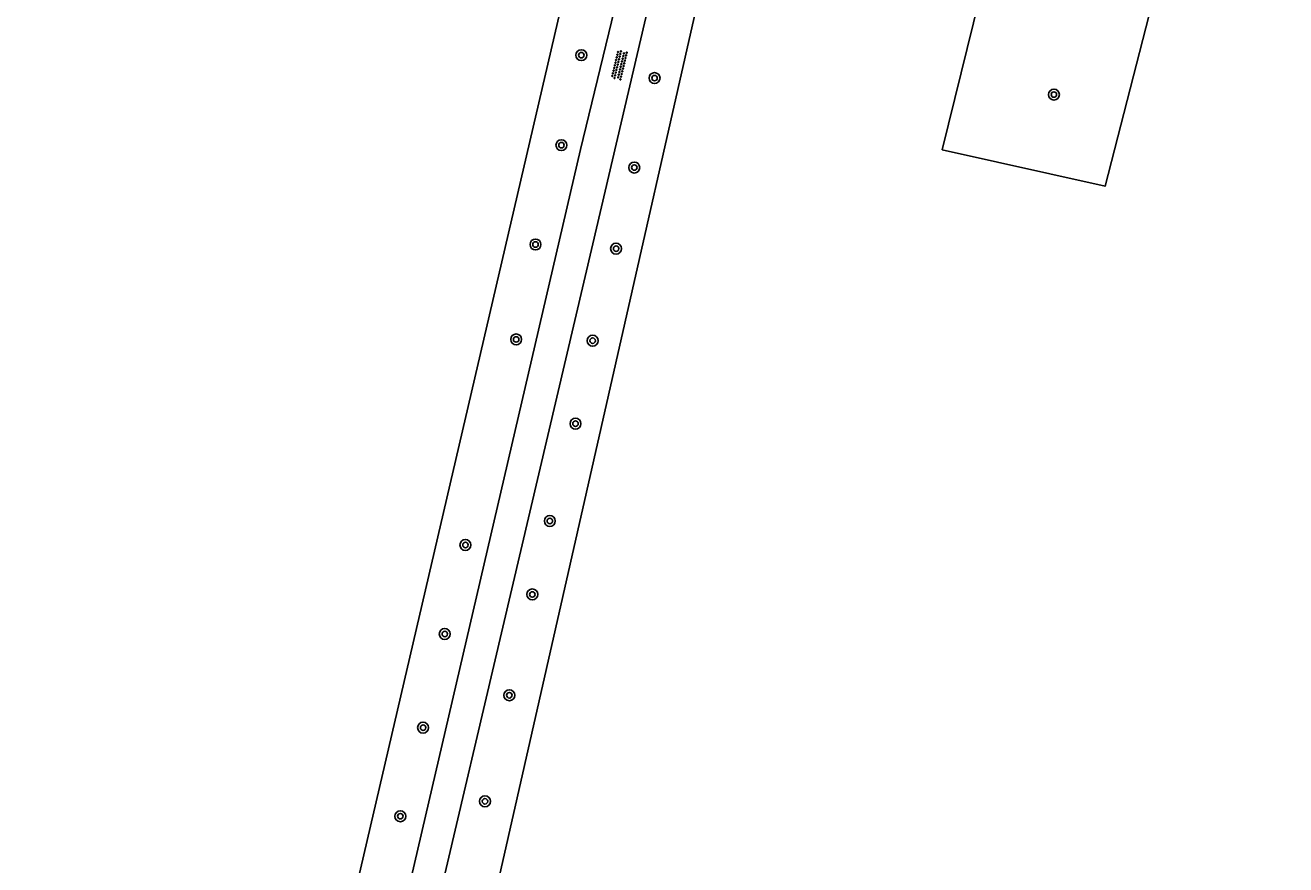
# Model space of a CAD drawing. Extents: x 128999 to 131010, y 395498 to 399007.
# Drawn here: x 129566.3 to 129658.4, y 396852.7 to 396913.9 of the extents above; entities that cross this region are included whole.
import ezdxf

# ---------------------------------------------------------------- set-up
doc = ezdxf.new("R2010")
doc.units = 0
for name, color, linetype in [('gg-afsc-draadraster', 7, 'Continuous'), ('gg-afsc-lijn draadraster', 7, 'Continuous'), ('gg-knt-bronhoudergrens', 7, 'Continuous'), ('gg-knt-onverhard', 7, 'Continuous'), ('gt-symb-boom', 7, 'Continuous'), ('gt-symb-overige verharding', 7, 'Continuous')]:
    doc.layers.add(name, color=color, linetype=linetype)

# ---------------------------------------------------------------- blocks, each defined once
blk = doc.blocks.new('gt0-BOOM')
at = {"layer": 'gt-symb-boom'}
for radius in [0.4, 0.2]:
    blk.add_circle((0, 0), radius, dxfattribs=at)
blk = doc.blocks.new('gt0-OVH')
at = {"layer": 'gt-symb-overige verharding'}
for points in [[(-0.972, 0.298), (-0.967, 0.308), (-0.965, 0.319), (-0.966, 0.33), (-0.971, 0.34), (-0.978, 0.348), (-0.988, 0.353), (-0.999, 0.355), (-1.01, 0.354), (-1.02, 0.349), (-1.028, 0.342), (-1.033, 0.332), (-1.035, 0.321), (-1.034, 0.31), (-1.029, 0.3), (-1.022, 0.292), (-1.012, 0.287), (-1.001, 0.285), (-0.99, 0.286), (-0.98, 0.291)], [(-0.872, 0.106), (-0.867, 0.116), (-0.865, 0.126), (-0.866, 0.137), (-0.871, 0.147), (-0.878, 0.156), (-0.888, 0.161), (-0.899, 0.163), (-0.91, 0.162), (-0.92, 0.157), (-0.928, 0.15), (-0.933, 0.14), (-0.935, 0.129), (-0.934, 0.118), (-0.929, 0.108), (-0.922, 0.1), (-0.912, 0.095), (-0.901, 0.092), (-0.89, 0.094), (-0.88, 0.098)], [(-0.772, 0.298), (-0.767, 0.308), (-0.765, 0.319), (-0.766, 0.33), (-0.771, 0.34), (-0.778, 0.348), (-0.788, 0.353), (-0.799, 0.355), (-0.81, 0.354), (-0.82, 0.349), (-0.828, 0.342), (-0.833, 0.332), (-0.835, 0.321), (-0.834, 0.31), (-0.829, 0.3), (-0.822, 0.292), (-0.812, 0.287), (-0.801, 0.285), (-0.79, 0.286), (-0.78, 0.291)], [(-0.672, 0.106), (-0.667, 0.116), (-0.665, 0.126), (-0.666, 0.137), (-0.671, 0.147), (-0.678, 0.156), (-0.688, 0.161), (-0.699, 0.163), (-0.71, 0.162), (-0.72, 0.157), (-0.728, 0.15), (-0.733, 0.14), (-0.735, 0.129), (-0.734, 0.118), (-0.729, 0.108), (-0.722, 0.1), (-0.712, 0.095), (-0.701, 0.092), (-0.69, 0.094), (-0.68, 0.098)], [(-0.572, 0.298), (-0.567, 0.308), (-0.565, 0.319), (-0.566, 0.33), (-0.571, 0.34), (-0.578, 0.348), (-0.588, 0.353), (-0.599, 0.355), (-0.61, 0.354), (-0.62, 0.349), (-0.628, 0.342), (-0.633, 0.332), (-0.635, 0.321), (-0.634, 0.31), (-0.629, 0.3), (-0.622, 0.292), (-0.612, 0.287), (-0.601, 0.285), (-0.59, 0.286), (-0.58, 0.291)], [(-0.472, 0.106), (-0.467, 0.116), (-0.465, 0.126), (-0.466, 0.137), (-0.471, 0.147), (-0.478, 0.156), (-0.488, 0.161), (-0.499, 0.163), (-0.51, 0.162), (-0.52, 0.157), (-0.528, 0.15), (-0.533, 0.14), (-0.535, 0.129), (-0.534, 0.118), (-0.529, 0.108), (-0.522, 0.1), (-0.512, 0.095), (-0.501, 0.092), (-0.49, 0.094), (-0.48, 0.098)], [(-0.372, 0.298), (-0.367, 0.308), (-0.365, 0.319), (-0.366, 0.33), (-0.371, 0.34), (-0.378, 0.348), (-0.388, 0.353), (-0.399, 0.355), (-0.41, 0.354), (-0.42, 0.349), (-0.428, 0.342), (-0.433, 0.332), (-0.435, 0.321), (-0.434, 0.31), (-0.429, 0.3), (-0.422, 0.292), (-0.412, 0.287), (-0.401, 0.285), (-0.39, 0.286), (-0.38, 0.291)], [(-0.272, 0.106), (-0.267, 0.116), (-0.265, 0.126), (-0.266, 0.137), (-0.271, 0.147), (-0.278, 0.156), (-0.288, 0.161), (-0.299, 0.163), (-0.31, 0.162), (-0.32, 0.157), (-0.328, 0.15), (-0.333, 0.14), (-0.335, 0.129), (-0.334, 0.118), (-0.329, 0.108), (-0.322, 0.1), (-0.312, 0.095), (-0.301, 0.092), (-0.29, 0.094), (-0.28, 0.098)], [(-0.172, 0.298), (-0.167, 0.308), (-0.165, 0.319), (-0.166, 0.33), (-0.171, 0.34), (-0.178, 0.348), (-0.188, 0.353), (-0.199, 0.355), (-0.21, 0.354), (-0.22, 0.349), (-0.228, 0.342), (-0.233, 0.332), (-0.235, 0.321), (-0.234, 0.31), (-0.229, 0.3), (-0.222, 0.292), (-0.212, 0.287), (-0.201, 0.285), (-0.19, 0.286), (-0.18, 0.291)], [(-0.072, 0.106), (-0.067, 0.116), (-0.065, 0.126), (-0.066, 0.137), (-0.071, 0.147), (-0.078, 0.156), (-0.088, 0.161), (-0.099, 0.163), (-0.11, 0.162), (-0.12, 0.157), (-0.128, 0.15), (-0.133, 0.14), (-0.135, 0.129), (-0.134, 0.118), (-0.129, 0.108), (-0.122, 0.1), (-0.112, 0.095), (-0.101, 0.092), (-0.09, 0.094), (-0.08, 0.098)], [(0.028, 0.298), (0.033, 0.308), (0.035, 0.319), (0.034, 0.33), (0.029, 0.34), (0.022, 0.348), (0.012, 0.353), (0.001, 0.355), (-0.01, 0.354), (-0.02, 0.349), (-0.028, 0.342), (-0.033, 0.332), (-0.035, 0.321), (-0.034, 0.31), (-0.029, 0.3), (-0.022, 0.292), (-0.012, 0.287), (-0.001, 0.285), (0.01, 0.286), (0.02, 0.291)], [(0.128, 0.106), (0.133, 0.116), (0.135, 0.126), (0.134, 0.137), (0.129, 0.147), (0.122, 0.156), (0.112, 0.161), (0.101, 0.163), (0.09, 0.162), (0.08, 0.157), (0.072, 0.15), (0.067, 0.14), (0.065, 0.129), (0.066, 0.118), (0.071, 0.108), (0.078, 0.1), (0.088, 0.095), (0.099, 0.092), (0.11, 0.094), (0.12, 0.098)], [(0.228, 0.298), (0.233, 0.308), (0.235, 0.319), (0.234, 0.33), (0.229, 0.34), (0.222, 0.348), (0.212, 0.353), (0.201, 0.355), (0.19, 0.354), (0.18, 0.349), (0.172, 0.342), (0.167, 0.332), (0.165, 0.321), (0.166, 0.31), (0.171, 0.3), (0.178, 0.292), (0.188, 0.287), (0.199, 0.285), (0.21, 0.286), (0.22, 0.291)], [(0.328, 0.106), (0.333, 0.116), (0.335, 0.126), (0.334, 0.137), (0.329, 0.147), (0.322, 0.156), (0.312, 0.161), (0.301, 0.163), (0.29, 0.162), (0.28, 0.157), (0.272, 0.15), (0.267, 0.14), (0.265, 0.129), (0.266, 0.118), (0.271, 0.108), (0.278, 0.1), (0.288, 0.095), (0.299, 0.092), (0.31, 0.094), (0.32, 0.098)], [(0.428, 0.298), (0.433, 0.308), (0.435, 0.319), (0.434, 0.33), (0.429, 0.34), (0.422, 0.348), (0.412, 0.353), (0.401, 0.355), (0.39, 0.354), (0.38, 0.349), (0.372, 0.342), (0.367, 0.332), (0.365, 0.321), (0.366, 0.31), (0.371, 0.3), (0.378, 0.292), (0.388, 0.287), (0.399, 0.285), (0.41, 0.286), (0.42, 0.291)], [(0.528, 0.106), (0.533, 0.116), (0.535, 0.126), (0.534, 0.137), (0.529, 0.147), (0.522, 0.156), (0.512, 0.161), (0.501, 0.163), (0.49, 0.162), (0.48, 0.157), (0.472, 0.15), (0.467, 0.14), (0.465, 0.129), (0.466, 0.118), (0.471, 0.108), (0.478, 0.1), (0.488, 0.095), (0.499, 0.092), (0.51, 0.094), (0.52, 0.098)], [(0.628, 0.298), (0.633, 0.308), (0.635, 0.319), (0.634, 0.33), (0.629, 0.34), (0.622, 0.348), (0.612, 0.353), (0.601, 0.355), (0.59, 0.354), (0.58, 0.349), (0.572, 0.342), (0.567, 0.332), (0.565, 0.321), (0.566, 0.31), (0.571, 0.3), (0.578, 0.292), (0.588, 0.287), (0.599, 0.285), (0.61, 0.286), (0.62, 0.291)], [(0.728, 0.106), (0.733, 0.116), (0.735, 0.126), (0.734, 0.137), (0.729, 0.147), (0.722, 0.156), (0.712, 0.161), (0.701, 0.163), (0.69, 0.162), (0.68, 0.157), (0.672, 0.15), (0.667, 0.14), (0.665, 0.129), (0.666, 0.118), (0.671, 0.108), (0.678, 0.1), (0.688, 0.095), (0.699, 0.092), (0.71, 0.094), (0.72, 0.098)], [(0.828, 0.298), (0.833, 0.308), (0.835, 0.319), (0.834, 0.33), (0.829, 0.34), (0.822, 0.348), (0.812, 0.353), (0.801, 0.355), (0.79, 0.354), (0.78, 0.349), (0.772, 0.342), (0.767, 0.332), (0.765, 0.321), (0.766, 0.31), (0.771, 0.3), (0.778, 0.292), (0.788, 0.287), (0.799, 0.285), (0.81, 0.286), (0.82, 0.291)], [(0.928, 0.106), (0.933, 0.116), (0.935, 0.126), (0.934, 0.137), (0.929, 0.147), (0.922, 0.156), (0.912, 0.161), (0.901, 0.163), (0.89, 0.162), (0.88, 0.157), (0.872, 0.15), (0.867, 0.14), (0.865, 0.129), (0.866, 0.118), (0.871, 0.108), (0.878, 0.1), (0.888, 0.095), (0.899, 0.092), (0.91, 0.094), (0.92, 0.098)], [(1.028, 0.298), (1.033, 0.308), (1.035, 0.319), (1.034, 0.33), (1.029, 0.34), (1.022, 0.348), (1.012, 0.353), (1.001, 0.355), (0.99, 0.354), (0.98, 0.349), (0.972, 0.342), (0.967, 0.332), (0.965, 0.321), (0.966, 0.31), (0.971, 0.3), (0.978, 0.292), (0.988, 0.287), (0.999, 0.285), (1.01, 0.286), (1.02, 0.291)], [(-0.972, -0.142), (-0.967, -0.132), (-0.965, -0.121), (-0.966, -0.11), (-0.971, -0.1), (-0.978, -0.092), (-0.988, -0.087), (-0.999, -0.085), (-1.01, -0.086), (-1.02, -0.091), (-1.028, -0.098), (-1.033, -0.108), (-1.035, -0.119), (-1.034, -0.13), (-1.029, -0.14), (-1.022, -0.148), (-1.012, -0.153), (-1.001, -0.155), (-0.99, -0.154), (-0.98, -0.149)], [(-0.872, -0.334), (-0.867, -0.324), (-0.865, -0.314), (-0.866, -0.303), (-0.871, -0.293), (-0.878, -0.284), (-0.888, -0.279), (-0.899, -0.277), (-0.91, -0.278), (-0.92, -0.283), (-0.928, -0.29), (-0.933, -0.3), (-0.935, -0.311), (-0.934, -0.322), (-0.929, -0.332), (-0.922, -0.34), (-0.912, -0.345), (-0.901, -0.348), (-0.89, -0.346), (-0.88, -0.342)], [(-0.772, -0.142), (-0.767, -0.132), (-0.765, -0.121), (-0.766, -0.11), (-0.771, -0.1), (-0.778, -0.092), (-0.788, -0.087), (-0.799, -0.085), (-0.81, -0.086), (-0.82, -0.091), (-0.828, -0.098), (-0.833, -0.108), (-0.835, -0.119), (-0.834, -0.13), (-0.829, -0.14), (-0.822, -0.148), (-0.812, -0.153), (-0.801, -0.155), (-0.79, -0.154), (-0.78, -0.149)], [(-0.672, -0.334), (-0.667, -0.324), (-0.665, -0.314), (-0.666, -0.303), (-0.671, -0.293), (-0.678, -0.284), (-0.688, -0.279), (-0.699, -0.277), (-0.71, -0.278), (-0.72, -0.283), (-0.728, -0.29), (-0.733, -0.3), (-0.735, -0.311), (-0.734, -0.322), (-0.729, -0.332), (-0.722, -0.34), (-0.712, -0.345), (-0.701, -0.348), (-0.69, -0.346), (-0.68, -0.342)], [(-0.572, -0.142), (-0.567, -0.132), (-0.565, -0.121), (-0.566, -0.11), (-0.571, -0.1), (-0.578, -0.092), (-0.588, -0.087), (-0.599, -0.085), (-0.61, -0.086), (-0.62, -0.091), (-0.628, -0.098), (-0.633, -0.108), (-0.635, -0.119), (-0.634, -0.13), (-0.629, -0.14), (-0.622, -0.148), (-0.612, -0.153), (-0.601, -0.155), (-0.59, -0.154), (-0.58, -0.149)], [(-0.472, -0.334), (-0.467, -0.324), (-0.465, -0.314), (-0.466, -0.303), (-0.471, -0.293), (-0.478, -0.284), (-0.488, -0.279), (-0.499, -0.277), (-0.51, -0.278), (-0.52, -0.283), (-0.528, -0.29), (-0.533, -0.3), (-0.535, -0.311), (-0.534, -0.322), (-0.529, -0.332), (-0.522, -0.34), (-0.512, -0.345), (-0.501, -0.348), (-0.49, -0.346), (-0.48, -0.342)], [(-0.372, -0.142), (-0.367, -0.132), (-0.365, -0.121), (-0.366, -0.11), (-0.371, -0.1), (-0.378, -0.092), (-0.388, -0.087), (-0.399, -0.085), (-0.41, -0.086), (-0.42, -0.091), (-0.428, -0.098), (-0.433, -0.108), (-0.435, -0.119), (-0.434, -0.13), (-0.429, -0.14), (-0.422, -0.148), (-0.412, -0.153), (-0.401, -0.155), (-0.39, -0.154), (-0.38, -0.149)], [(-0.272, -0.334), (-0.267, -0.324), (-0.265, -0.314), (-0.266, -0.303), (-0.271, -0.293), (-0.278, -0.284), (-0.288, -0.279), (-0.299, -0.277), (-0.31, -0.278), (-0.32, -0.283), (-0.328, -0.29), (-0.333, -0.3), (-0.335, -0.311), (-0.334, -0.322), (-0.329, -0.332), (-0.322, -0.34), (-0.312, -0.345), (-0.301, -0.348), (-0.29, -0.346), (-0.28, -0.342)], [(-0.172, -0.142), (-0.167, -0.132), (-0.165, -0.121), (-0.166, -0.11), (-0.171, -0.1), (-0.178, -0.092), (-0.188, -0.087), (-0.199, -0.085), (-0.21, -0.086), (-0.22, -0.091), (-0.228, -0.098), (-0.233, -0.108), (-0.235, -0.119), (-0.234, -0.13), (-0.229, -0.14), (-0.222, -0.148), (-0.212, -0.153), (-0.201, -0.155), (-0.19, -0.154), (-0.18, -0.149)], [(-0.072, -0.334), (-0.067, -0.324), (-0.065, -0.314), (-0.066, -0.303), (-0.071, -0.293), (-0.078, -0.284), (-0.088, -0.279), (-0.099, -0.277), (-0.11, -0.278), (-0.12, -0.283), (-0.128, -0.29), (-0.133, -0.3), (-0.135, -0.311), (-0.134, -0.322), (-0.129, -0.332), (-0.122, -0.34), (-0.112, -0.345), (-0.101, -0.348), (-0.09, -0.346), (-0.08, -0.342)], [(0.028, -0.142), (0.033, -0.132), (0.035, -0.121), (0.034, -0.11), (0.029, -0.1), (0.022, -0.092), (0.012, -0.087), (0.001, -0.085), (-0.01, -0.086), (-0.02, -0.091), (-0.028, -0.098), (-0.033, -0.108), (-0.035, -0.119), (-0.034, -0.13), (-0.029, -0.14), (-0.022, -0.148), (-0.012, -0.153), (-0.001, -0.155), (0.01, -0.154), (0.02, -0.149)], [(0.128, -0.334), (0.133, -0.324), (0.135, -0.314), (0.134, -0.303), (0.129, -0.293), (0.122, -0.284), (0.112, -0.279), (0.101, -0.277), (0.09, -0.278), (0.08, -0.283), (0.072, -0.29), (0.067, -0.3), (0.065, -0.311), (0.066, -0.322), (0.071, -0.332), (0.078, -0.34), (0.088, -0.345), (0.099, -0.348), (0.11, -0.346), (0.12, -0.342)], [(0.228, -0.142), (0.233, -0.132), (0.235, -0.121), (0.234, -0.11), (0.229, -0.1), (0.222, -0.092), (0.212, -0.087), (0.201, -0.085), (0.19, -0.086), (0.18, -0.091), (0.172, -0.098), (0.167, -0.108), (0.165, -0.119), (0.166, -0.13), (0.171, -0.14), (0.178, -0.148), (0.188, -0.153), (0.199, -0.155), (0.21, -0.154), (0.22, -0.149)], [(0.328, -0.334), (0.333, -0.324), (0.335, -0.314), (0.334, -0.303), (0.329, -0.293), (0.322, -0.284), (0.312, -0.279), (0.301, -0.277), (0.29, -0.278), (0.28, -0.283), (0.272, -0.29), (0.267, -0.3), (0.265, -0.311), (0.266, -0.322), (0.271, -0.332), (0.278, -0.34), (0.288, -0.345), (0.299, -0.348), (0.31, -0.346), (0.32, -0.342)], [(0.428, -0.142), (0.433, -0.132), (0.435, -0.121), (0.434, -0.11), (0.429, -0.1), (0.422, -0.092), (0.412, -0.087), (0.401, -0.085), (0.39, -0.086), (0.38, -0.091), (0.372, -0.098), (0.367, -0.108), (0.365, -0.119), (0.366, -0.13), (0.371, -0.14), (0.378, -0.148), (0.388, -0.153), (0.399, -0.155), (0.41, -0.154), (0.42, -0.149)], [(0.528, -0.334), (0.533, -0.324), (0.535, -0.314), (0.534, -0.303), (0.529, -0.293), (0.522, -0.284), (0.512, -0.279), (0.501, -0.277), (0.49, -0.278), (0.48, -0.283), (0.472, -0.29), (0.467, -0.3), (0.465, -0.311), (0.466, -0.322), (0.471, -0.332), (0.478, -0.34), (0.488, -0.345), (0.499, -0.348), (0.51, -0.346), (0.52, -0.342)], [(0.628, -0.142), (0.633, -0.132), (0.635, -0.121), (0.634, -0.11), (0.629, -0.1), (0.622, -0.092), (0.612, -0.087), (0.601, -0.085), (0.59, -0.086), (0.58, -0.091), (0.572, -0.098), (0.567, -0.108), (0.565, -0.119), (0.566, -0.13), (0.571, -0.14), (0.578, -0.148), (0.588, -0.153), (0.599, -0.155), (0.61, -0.154), (0.62, -0.149)], [(0.728, -0.334), (0.733, -0.324), (0.735, -0.314), (0.734, -0.303), (0.729, -0.293), (0.722, -0.284), (0.712, -0.279), (0.701, -0.277), (0.69, -0.278), (0.68, -0.283), (0.672, -0.29), (0.667, -0.3), (0.665, -0.311), (0.666, -0.322), (0.671, -0.332), (0.678, -0.34), (0.688, -0.345), (0.699, -0.348), (0.71, -0.346), (0.72, -0.342)], [(0.828, -0.142), (0.833, -0.132), (0.835, -0.121), (0.834, -0.11), (0.829, -0.1), (0.822, -0.092), (0.812, -0.087), (0.801, -0.085), (0.79, -0.086), (0.78, -0.091), (0.772, -0.098), (0.767, -0.108), (0.765, -0.119), (0.766, -0.13), (0.771, -0.14), (0.778, -0.148), (0.788, -0.153), (0.799, -0.155), (0.81, -0.154), (0.82, -0.149)], [(0.928, -0.334), (0.933, -0.324), (0.935, -0.314), (0.934, -0.303), (0.929, -0.293), (0.922, -0.284), (0.912, -0.279), (0.901, -0.277), (0.89, -0.278), (0.88, -0.283), (0.872, -0.29), (0.867, -0.3), (0.865, -0.311), (0.866, -0.322), (0.871, -0.332), (0.878, -0.34), (0.888, -0.345), (0.899, -0.348), (0.91, -0.346), (0.92, -0.342)], [(1.028, -0.142), (1.033, -0.132), (1.035, -0.121), (1.034, -0.11), (1.029, -0.1), (1.022, -0.092), (1.012, -0.087), (1.001, -0.085), (0.99, -0.086), (0.98, -0.091), (0.972, -0.098), (0.967, -0.108), (0.965, -0.119), (0.966, -0.13), (0.971, -0.14), (0.978, -0.148), (0.988, -0.153), (0.999, -0.155), (1.01, -0.154), (1.02, -0.149)]]:
    blk.add_lwpolyline(points, close=True, dxfattribs=at)

msp = doc.modelspace()

# ---------------------------------------------------------------- linework, layer by layer
at = {"layer": 'gg-afsc-draadraster'}
msp.add_line((129611.158, 396939.787), (129576.563, 396791.141), dxfattribs=at)
msp.add_lwpolyline([(129714.397, 396920.049), (129621.316, 396941.573), (129585.32, 396783.019)], dxfattribs=at)
at = {"layer": 'gg-afsc-lijn draadraster'}
msp.add_line((129611.158, 396939.787), (129576.563, 396791.141), dxfattribs=at)
at = {"layer": 'gg-knt-bronhoudergrens'}
msp.add_lwpolyline([(129633.291, 396904.842), (129636.512, 396917.885), (129648.637, 396915.557), (129645.197, 396902.196), (129633.291, 396904.842)], dxfattribs=at)
at = {"layer": 'gg-knt-onverhard'}
for points in [[(129615.97, 396944.83), (129614.509, 396936.25), (129606.887, 396904.885), (129592.246, 396841.984), (129579.901, 396789.662), (129575.658, 396783.688), (129573.415, 396783.509), (129522.174, 396795.015), (129484.494, 396803.504), (129484.39, 396803.527)], [(129617.888, 396943.017), (129616.6, 396935.616), (129607.785, 396897.997), (129589.944, 396822.048), (129582.382, 396789.993), (129585.32, 396783.019)]]:
    msp.add_lwpolyline(points, dxfattribs=at)

# ---------------------------------------------------------------- block references
at = {"layer": 'gt-symb-boom'}
for p in [(129606.936, 396911.758), (129612.284, 396910.087), (129641.451, 396908.885), (129605.484, 396905.19), (129610.805, 396903.558), (129603.591, 396897.94), (129609.476, 396897.64), (129602.18, 396891.014), (129607.763, 396890.919), (129606.511, 396884.863), (129604.639, 396877.761), (129598.473, 396876.011), (129603.356, 396872.4), (129596.965, 396869.516), (129601.682, 396865.042), (129595.383, 396862.679), (129599.901, 396857.301), (129593.719, 396856.212)]:
    msp.add_blockref('gt0-BOOM', p, dxfattribs=at)
at = {"layer": 'gt-symb-overige verharding', "rotation": -103.48012621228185}
msp.add_blockref('gt0-OVH', (129609.712, 396911.042), dxfattribs=at)

doc.saveas('drawing.dxf')
